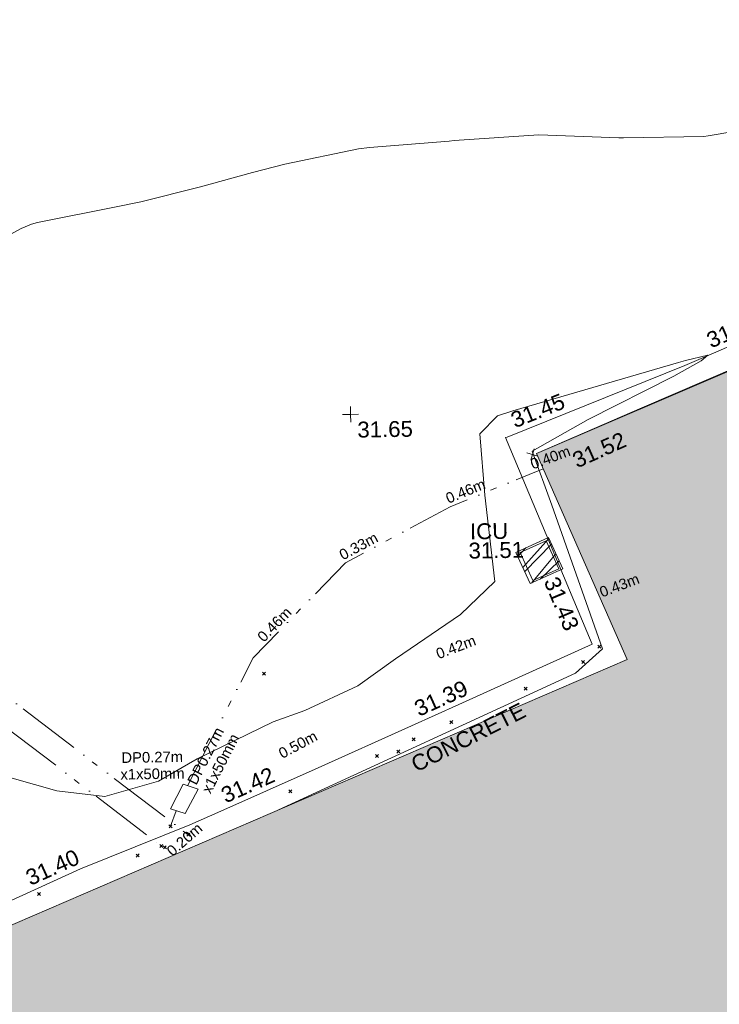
# Model space of a CAD drawing. Header units: millimetres. Extents: x -287732 to 520720, y -88450 to 287754.
# Tile 340 of 383: x 275091 to 291598, y 161526 to 184754. Entities that reach past the tile are written whole.
import ezdxf

# ---------------------------------------------------------------- set-up
doc = ezdxf.new("R2010")
doc.units = ezdxf.units.MM
for name, pattern in [('IMPORT-HIDDEN2 _3_', [4762.5, 3175, -1587.5]), ('IMPORT-UG_DRAINAGE_UNIDENTIFIED_QLB2 _2_', [2700, 1500, -300.0000000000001, 0, -250, 150, -300.0000000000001, 0, -200]), ('IMPORT-UG_EIR_QLB2 _2_', [2750, 1500, -300.0000000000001, 0, -300.0000000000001, 150, -300.0000000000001, 0, -200]), ('IMPORT-UG_ELEC_QLB2 _2_', [2500, 1500, -300.0000000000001, 0, -50, 150, -300.0000000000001, 0, -200]), ('IMPORT-UG_ELEC_STREET LIGHTING_QLB2 _2_', [2700, 1500, -300.0000000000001, 0, -250, 150, -300.0000000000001, 0, -200])]:
    doc.linetypes.add(name, pattern=pattern)
for name, color, linetype, lineweight, true_color in [('00_TOPO_BUILDING_OUTLINE', 5, 'Continuous', 9, 0x0000ff), ('00_TOPO_EAVE', 7, 'Continuous', 9, 0x666666), ('00_TOPO_LEVEL_SPOT', 7, 'Continuous', 9, 0x666666), ('00_TOPO_SERV_IC', 5, 'Continuous', 9, 0x0000ff), ('00_UAV_CONCRETE', 9, 'Continuous', 9, 0x808080), ('01_DTM_CONTOUR_MNR', 7, 'Continuous', 9, 0xa5a552), ('12333-PUM-2D-U-0001-C01 - Rev2_REVIT IMPORT_dwg', 7, 'Continuous', 9, 0x767676), ('A_RHA_Line', 7, 'Continuous', 9, 0x00a600), ('PUM-CHAMBER EXTENTS', 6, 'IMPORT-HIDDEN2 _3_', 9, 0xff00ff), ('PUM-EIRCOMM-MH', 6, 'Continuous', 9, 0xff00ff), ('PUM-EIRCOMM-NOTES', 6, 'Continuous', 9, 0xff00ff), ('PUM-EIRCOMM-QLB2', 6, 'IMPORT-UG_EIR_QLB2 _2_', 9, 0xff00ff), ('PUM-ELECTRIC-QLB2', 1, 'IMPORT-UG_ELEC_QLB2 _2_', 9, 0xff0000), ('PUM-UNIDENTIFIED-QLB2', 150, 'IMPORT-UG_DRAINAGE_UNIDENTIFIED_QLB2 _2_', 9, 0x007fff)]:
    doc.layers.add(name, color=color, linetype=linetype, lineweight=lineweight, true_color=true_color)
for name, color, linetype, lineweight in [('00_UAV_SURVEY_TEXT', 7, 'Continuous', 9), ('A_RHA_Detail', 7, 'Continuous', 9), ('GEN-TEXT', 7, 'Continuous', 9)]:
    doc.layers.add(name, color=color, linetype=linetype, lineweight=lineweight)
doc.styles.add('Arial_1', font='arial.ttf', dxfattribs={"height": 250})
doc.styles.add('Swis721 Lt BT_2', font='swissl.ttf', dxfattribs={"height": 375})

# ---------------------------------------------------------------- blocks, each defined once
blk = doc.blocks.new('12333-PUM-2D-U-0001-C01 - Rev2_REVIT IMPORT_dwg_MM-2077200-Site Location Plan Proposed')
at = {"layer": '00_TOPO_LEVEL_SPOT', "color": 254, "true_color": 0xcccccc, "flags": 128}
for points in [[(0, -500.0000000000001), (0, 0), (-500.0000000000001, 0)], [(500.0000000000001, 0), (0, 0), (0, 500.0000000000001)]]:
    blk.add_lwpolyline(points, dxfattribs=at)
blk = doc.blocks.new('12333-PUM-2D-U-0001-C01 - Rev2_REVIT IMPORT_dwg_MSL_Eaves_SYM_1-V116-Site Location Plan Proposed')
at = {"layer": '00_TOPO_EAVE', "color": 254, "true_color": 0xcccccc}
for p, q in [((325.8998767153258, -106.0994641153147), (-356.5791934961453, 116.0873754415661)), ((-116.0873754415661, -356.5791934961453), (116.0873754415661, 356.5791934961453))]:
    blk.add_line(p, q, dxfattribs=at)
blk = doc.blocks.new('12333-PUM-2D-U-0001-C01 - Rev2_REVIT IMPORT_dwg_MGS62954_T2_Galway_ITM_3d_Rev1-2077680-Site Location Plan Proposed')
at = {"layer": '00_TOPO_BUILDING_OUTLINE', "color": 254, "true_color": 0xcccccc, "flags": 128}
blk.add_lwpolyline([(534199346.4315316, 725727795.8800957), (534199338.7358825, 725727814.7372295), (534194747.0543372, 725725935.1123081), (534192250.6447145, 725724900.8769888)], dxfattribs=at)
at = {"layer": '00_TOPO_SERV_IC', "color": 254, "true_color": 0xcccccc, "flags": 128}
blk.add_lwpolyline([(534191818.3596116, 725722572.4859823), (534192105.4550453, 725721906.0912164), (534192723.4411488, 725722172.3312855), (534192436.345715, 725722838.7260513)], close=True, dxfattribs=at)
at = {"layer": '00_UAV_CONCRETE', "color": 254, "true_color": 0xcccccc, "flags": 128}
blk.add_lwpolyline([(534172338.7365, 725710400.5035001), (534171004.7365, 725713804.5035001), (534171976.9859737, 725714177.5264883), (534176645.1815869, 725715968.5732563), (534176944.7365002, 725716083.5035001), (534177912.1740001, 725713819.9735), (534179947.6335289, 725714699.563902), (534181315.0385001, 725715290.4655), (534183919.0385001, 725716283.4655), (534184585.0210068, 725716565.786603), (534186896.0385001, 725717545.4655), (534189183.4605216, 725718528.3735566), (534190310.0385001, 725719012.4654999), (534193480.6082137, 725720383.7533687), (534193362.5660269, 725720679.78117), (534191524.0385002, 725725290.4655), (534191557.9108285, 725725303.4003066), (534195782.0385001, 725726916.4655), (534196223.8766521, 725727099.1770952), (534199656.0385001, 725728518.4655)], dxfattribs=at)
at = {"layer": '01_DTM_CONTOUR_MNR', "color": 254, "true_color": 0xcccccc, "flags": 128}
for points in [[(534197033.6036038, 725732420), (534196430.0000002, 725732325.1373627), (534196324.1931883, 725732314.1931882), (534194430.0000002, 725732309.4444445), (534194322.3117431, 725732312.3117431), (534192430.0000002, 725732420), (534190430.0000002, 725732315.2357197), (534190316.5497076, 725732306.5497079), (534188430.0000002, 725732189.7368422), (534188169.3939395, 725732159.3939395), (534186430.0000002, 725731834.2222223), (534185659.1777189, 725731649.1777189), (534184430.0000002, 725731326.8504596), (534183013.1826402, 725731003.1826402), (534182430.0000002, 725730889.862019), (534180568.5017423, 725730558.5017422), (534180430.0000002, 725730522.764858), (534180178.692153, 725730420.0000001), (534179029.0874525, 725729820.9125476)], [(534186011.6350702, 725716600.2865866), (534186010.0000001, 725716600), (534193073.7891834, 725719702.6789933), (534193726.0000001, 725720269.0000001), (534192583.5161435, 725723674.395961), (534192145.7142858, 725724955.7142859), (534193479.5751852, 725725684.3417556), (534195520.5754121, 725726673.1688386), (534196169.2389853, 725727017.3097464), (534196330.0000001, 725727150.0000001), (534195801.0190894, 725727033.1797119), (534195741.5299556, 725727019.7371523), (534195631.0797303, 725726986.6807178), (534191703.6353368, 725725921.6248398), (534191340.7314746, 725725804.7802613), (534190920.054095, 725725390.5403852), (534191008.3591964, 725723942.8356818), (534191209.4509532, 725721898.6623135), (534190384.8876984, 725721138.058757), (534188834.3488845, 725720116.7383368), (534187936.7763776, 725719494.8027475), (534186672.7239729, 725718937.8344636), (534185924.4887146, 725718683.4888215), (534184112.2818451, 725717840.8761544), (534183190.7795757, 725717327.3367172), (534181923.396918, 725716991.4705882), (534180791.9582233, 725717147.045799), (534179152.7428527, 725717637.2369797)]]:
    blk.add_lwpolyline(points, dxfattribs=at)
at = {"xscale": 0.375, "yscale": 0.375, "zscale": 0.375}
for name, p in [('12333-PUM-2D-U-0001-C01 - Rev2_REVIT IMPORT_dwg_MM-2077200-Site Location Plan Proposed', (534187877.0574036, 725725902.3587272)), ('12333-PUM-2D-U-0001-C01 - Rev2_REVIT IMPORT_dwg_MSL_Eaves_SYM_1-V116-Site Location Plan Proposed', (534192153.076, 725724881.935))]:
    blk.add_blockref(name, p, dxfattribs=at)
at = {"layer": '00_TOPO_BUILDING_OUTLINE', "color": 251, "true_color": 0x666666, "insert": (534193051.3679355, 725724877.7228562), "char_height": 375, "width": 1495.902363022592, "attachment_point": 1, "rotation": 23.029384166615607, "line_spacing_factor": 1.005061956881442, "style": 'Swis721 Lt BT_2'}
blk.add_mtext('31.52', dxfattribs=at)
at = {"layer": '00_TOPO_LEVEL_SPOT', "insert": (534188029.9269378, 725725725.4039226), "char_height": 375, "width": 1495.902363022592, "attachment_point": 1, "line_spacing_factor": 1.005061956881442, "style": 'Swis721 Lt BT_2'}
blk.add_mtext('31.65', dxfattribs=at)
at = {"layer": '00_TOPO_SERV_IC', "color": 251, "true_color": 0x666666, "char_height": 375, "attachment_point": 1, "line_spacing_factor": 1.005061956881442, "style": 'Swis721 Lt BT_2'}
for s, insert, width in [('ICU', (534190645.0275197, 725723277.6298739), 1021.012723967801), ('31.51', (534190602.9625987, 725722825.6876761), 1495.902363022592)]:
    blk.add_mtext(s, dxfattribs=dict(at, insert=insert, width=width))
at = {"layer": '00_UAV_CONCRETE', "color": 251, "true_color": 0x666666, "char_height": 375, "width": 1495.902363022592, "attachment_point": 1, "line_spacing_factor": 1.005061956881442, "style": 'Swis721 Lt BT_2'}
for s, insert, rotation in [('31.49', (534196265.6550663, 725727652.3560252), 22.466370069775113), ('31.45', (534191614.7915706, 725725855.2308472), 20.90032777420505), ('31.43', (534192708.2794275, 725722026.6120669), 291.73982562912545), ('31.39', (534189217.638011, 725719082.0740746), 23.253256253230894), ('31.42', (534184621.9074229, 725717119.3132571), 22.97289865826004), ('31.40', (534179980.6750767, 725715253.3333671), 23.370793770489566)]:
    blk.add_mtext(s, dxfattribs=dict(at, insert=insert, rotation=rotation))
at = {"layer": '00_UAV_SURVEY_TEXT', "color": 251, "true_color": 0x666666, "insert": (534189116.9467204, 725717762.4690622), "char_height": 375, "width": 3286.236302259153, "attachment_point": 1, "rotation": 25.9923766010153, "line_spacing_factor": 1.005061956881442, "style": 'Swis721 Lt BT_2'}
blk.add_mtext('CONCRETE', dxfattribs=at)
blk = doc.blocks.new('12333-PUM-2D-U-0001-C01 - Rev2_REVIT IMPORT_dwg-1620468-Site Location Plan Proposed')
at = {"layer": 'PUM-CHAMBER EXTENTS', "true_color": 0xffaaff}
h = blk.add_hatch(dxfattribs=at)
h.set_pattern_fill('FP_3', color=211, style=0, pattern_type=2)
h.set_pattern_definition([(45, (-533641079.65, -725615854.3560001), (-265.1650429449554, 265.1650429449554), []), (45, (-533640902.873, -725615854.3560001), (-265.1650429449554, 265.1650429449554), [])])
h.paths.add_polyline_path([(550965.3501529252, 105982.6438213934), (551741.3501528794, 106320.6438213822), (551416.3501526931, 107060.6438214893), (550640.350152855, 106722.6438213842)])
at = {"layer": 'GEN-TEXT', "color": 253, "true_color": 0xaaaaaa}
for p, q in [((552534.9948138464, 104433.2884822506), (552605.7054919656, 104503.9991603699)), ((552605.7054919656, 104433.2884822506), (552534.9948138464, 104503.9991603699)), ((552146.994813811, 104073.2884822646), (552217.7054919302, 104143.9991603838)), ((552217.7054919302, 104073.2884822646), (552146.994813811, 104143.9991603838)), ((544613.9948138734, 103931.2884822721), (544684.7054919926, 104001.9991603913)), ((544684.7054919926, 103931.2884822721), (544613.9948138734, 104001.9991603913)), ((550777.9948138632, 103468.2884822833), (550848.7054919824, 103538.9991604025)), ((550848.7054919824, 103468.2884822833), (550777.9948138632, 103538.9991604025)), ((549009.6810352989, 102710.3289172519), (549080.3917134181, 102781.0395953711)), ((549080.3917134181, 102710.3289172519), (549009.6810352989, 102781.0395953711)), ((548115.5638945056, 102322.9802243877), (548186.2745726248, 102393.6909025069)), ((548186.2745726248, 102322.9802243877), (548115.5638945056, 102393.6909025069)), ((547245.8274418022, 101946.1937132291), (547316.5381199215, 102016.9043913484)), ((547316.5381199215, 101946.1937132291), (547245.8274418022, 102016.9043913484)), ((547750.9948138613, 102040.288482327), (547821.7054919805, 102110.9991604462)), ((547821.7054919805, 102040.288482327), (547750.9948138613, 102110.9991604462)), ((545185.9948138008, 101145.2884823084), (545256.7054919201, 101215.9991604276)), ((545256.7054919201, 101145.2884823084), (545185.9948138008, 101215.9991604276)), ((542343.9948138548, 100372.2884822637), (542414.705491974, 100442.9991603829)), ((542414.705491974, 100372.2884822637), (542343.9948138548, 100442.9991603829)), ((542757.9948138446, 100162.288482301), (542828.7054919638, 100232.9991604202)), ((542828.7054919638, 100162.288482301), (542757.9948138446, 100232.9991604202)), ((542117.9948138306, 99908.28848222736), (542188.7054919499, 99978.99916034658)), ((542188.7054919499, 99908.28848222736), (542117.9948138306, 99978.99916034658)), ((542201.9948138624, 99876.28848222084), (542272.7054919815, 99946.99916034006)), ((542272.7054919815, 99876.28848222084), (542201.9948138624, 99946.99916034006)), ((541559.9948138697, 99695.28848223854), (541630.705491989, 99765.99916035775)), ((541630.705491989, 99695.28848223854), (541559.9948138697, 99765.99916035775)), ((539216.9948138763, 98830.28848224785), (539287.7054919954, 98900.99916036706)), ((539287.7054919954, 98830.28848224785), (539216.9948138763, 98900.99916036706))]:
    blk.add_line(p, q, dxfattribs=at)
at = {"layer": 'PUM-CHAMBER EXTENTS', "color": 211, "linetype": 'Continuous', "true_color": 0xffaaff, "flags": 128}
blk.add_lwpolyline([(551741.350152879, 106320.643821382), (550965.3501529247, 105982.6438213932), (550640.3501528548, 106722.6438213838), (551416.3501526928, 107060.6438214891)], close=True, dxfattribs=at)
at = {"layer": 'PUM-EIRCOMM-MH', "color": 211, "true_color": 0xffaaff, "flags": 128}
blk.add_lwpolyline([(542694.3501528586, 101390.6438213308), (542383.3501528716, 100818.643821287), (542732.3501529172, 100697.6438213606), (543043.3501529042, 101269.6438214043)], close=True, dxfattribs=at)
at = {"layer": 'PUM-EIRCOMM-QLB2', "color": 211, "true_color": 0xffaaff}
blk.add_line((542522.8338568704, 100770.2841417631), (542379.3501529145, 100407.6438213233), dxfattribs=at)
at = {"layer": 'PUM-EIRCOMM-QLB2', "color": 211, "true_color": 0xffaaff, "flags": 128}
blk.add_lwpolyline([(542800.0287041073, 101354.0045528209), (544395.3501528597, 104341.6438213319), (546615.350152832, 106549.6438213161), (549108.3501528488, 107823.6438212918), (551160.3501528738, 108625.643821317), (551323.6398868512, 108682.7475554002)], dxfattribs=at)
at = {"layer": 'PUM-UNIDENTIFIED-QLB2', "color": 141, "true_color": 0xaad4ff}
for p, q in [((522003.1511664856, 116626.2976183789), (542793.3501529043, 100197.6438213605)), ((521596.9563509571, 116246.1977425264), (542153.3501528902, 99943.64382128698))]:
    blk.add_line(p, q, dxfattribs=at)
blk.add_blockref('12333-PUM-2D-U-0001-C01 - Rev2_REVIT IMPORT_dwg_MGS62954_T2_Galway_ITM_3d_Rev1-2077680-Site Location Plan Proposed', (-533641079.6498471, -725615854.3561786))
at = {"layer": 'PUM-EIRCOMM-NOTES', "char_height": 250, "attachment_point": 2, "line_spacing_factor": 0.9417779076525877, "style": 'Arial_1'}
for s, insert, width, rotation in [('0.40m', (551449.6443318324, 109066.8230091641), 1160.025439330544, 19.27514273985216), ('0.46m', (549430.7589794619, 108307.2473451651), 1160.025439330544, 21.34745714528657), ('0.33m', (546873.799028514, 107047.9460601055), 1160.025439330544, 27.06843564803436), ('0.46m', (544826.1388097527, 105212.9295880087), 1160.025439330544, 44.84472726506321), ('DP0.27m\\Px1x50mm', (543125.1445246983, 102109.1586912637), 1805.844351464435, 61.898945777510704)]:
    blk.add_mtext(s, dxfattribs=dict(at, insert=insert, width=width, rotation=rotation))
at = {"layer": 'PUM-EIRCOMM-NOTES', "insert": (541976.0266683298, 102168.7281788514), "char_height": 250, "width": 1805.844351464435, "attachment_point": 2, "line_spacing_factor": 0.9417779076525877, "style": 'Arial_1'}
blk.add_mtext('DP0.27m\\Px1x50mm', dxfattribs=at)
at = {"layer": 'PUM-ELECTRIC-QLB2', "char_height": 250, "width": 1160.025439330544, "attachment_point": 2, "line_spacing_factor": 0.9417779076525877, "style": 'Arial_1'}
for s, insert, rotation in [('0.43m', (553025.6642533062, 106021.7029001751), 19.72205670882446), ('0.42m', (549143.2870259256, 104634.1178111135), 19.755670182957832), ('0.50m', (545361.6082887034, 102391.1289565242), 27.138817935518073), ('0.20m', (542624.4947254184, 100185.2410688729), 39.98968153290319)]:
    blk.add_mtext(s, dxfattribs=dict(at, insert=insert, rotation=rotation))

msp = doc.modelspace()

# ---------------------------------------------------------------- hatches: boundary and pattern name
at = {"layer": 'A_RHA_Detail', "true_color": 0xc0c0c0}
h = msp.add_hatch(color=9, dxfattribs=at)
h.paths.add_polyline_path([(-80880.60083809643, -68502.79057078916), (-80400.865924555, -68483.41509113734), (-80400.865924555, -62984.64684185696), (-24474.85765177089, -63009.32043784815), (-24456.14471271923, -50840.30023858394), (-36622.55041039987, -50831.65104353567), (-36622.55041039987, -44228.57792613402), (-50959.0526582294, -44218.38599194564), (-50959.0526582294, -42573.78171514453), (-54563.9325804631, -42571.21897729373), (-54565.69773352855, -45054.17447474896), (-92408.82109321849, -45027.27149621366), (-92411.78875845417, -49201.74309222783), (-100061.9988811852, -49201.74309222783), (-100052.2214449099, -64852.82557838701), (-86120.90825229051, -64852.82557838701), (-86092.1662649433, -62957.90041523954), (-84861.10047608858, -62957.90041523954), (-84854.79052929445, -68240.109737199), (-80870.60226892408, -68240.10973722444)])
h.paths.add_polyline_path([(-137238.9269902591, -68461.9384092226), (-132719.7426408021, -68433.0633692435), (-132847.0731201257, -62850.04282283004), (-130454.6837966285, -62916.63108078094), (-130498.2830220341, -61355.85393642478), (-117581.136331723, -61423.42893438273), (-117492.3908565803, -49183.91309190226), (-125136.5200282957, -49178.47881952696), (-125133.572703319, -45032.61887136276), (-163007.1824077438, -45005.6942194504), (-163007.1824076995, -44090.2963411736), (-163123.8521269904, -44090.21339942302), (-163122.6389897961, -42383.75184302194), (-166563.8543419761, -42383.75184298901), (-166565.034908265, -44044.39824208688), (-193158.4656786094, -44025.49275805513), (-193195.152889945, -62863.65652504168), (-137269.7106414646, -62916.63108078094), (-137254.3708868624, -65679.90523788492)])
h.paths.add_polyline_path([(120310.9497607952, -32334.28230164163), (120312.4652266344, -31610.73011961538), (133451.2244789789, -31638.24899384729), (133469.2230092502, -19717.98315780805), (121295.7536929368, -19692.48606430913), (121319.8434528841, -8190.941560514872), (112277.0825930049, -8172.001674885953), (112263.1770823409, -14811.1234547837), (78285.85310969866, -14739.95861438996), (78292.82277619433, -8167.077575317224), (75241.99098605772, -8160.673431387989), (69355.76844233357, -8152.931592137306), (69353.6659720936, -9156.74635762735), (68372.60878945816, -9154.691552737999), (68372.60878945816, -13705.52853215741), (69333.7233474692, -13707.54156770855), (69325.07112547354, -16249.53369228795), (66623.4489111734, -16249.53369228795), (66619.79243935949, -17995.29925530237), (65989.07757494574, -17995.2992552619), (65985.44262772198, -19730.78799483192), (57152.23993377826, -19712.28702421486), (57127.42535098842, -31559.89463417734), (70277.87165424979, -31587.43801817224), (70277.87165431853, -32271.7414715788), (78263.96947909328, -32285.12944888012), (78266.62661740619, -31019.79372153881), (112335.8856506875, -31091.15111860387), (112335.8856506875, -32317.57330553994), (119781.4233959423, -32333.17321913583)])
h.paths.add_polyline_path([(7503.717409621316, -1791.439263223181), (15482.43097392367, -674.0213231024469), (15484.0826588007, 148.1327206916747), (56188.28042539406, 205.5276654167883), (56155.84326007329, 14338.3166313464), (18016.62665935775, 14236.48149539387), (17967.9025208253, 34313.18372071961), (21727.10644863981, 34324.0692624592), (21708.90974962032, 40608.10218321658), (18009.66447159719, 40608.10218321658), (17995.54603706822, 45483.75063442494), (9770.084204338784, 45420.6329473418), (3966.213879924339, 45446.76585222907), (3984.771235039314, 14176.56786832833), (1023.062455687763, 14176.56786837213), (-276.5134647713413, 14190.52623461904), (-231.6790044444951, 5968.135265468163), (-226.4491536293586, 193.7444677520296), (553.0869992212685, 183.4716499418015), (7477.609307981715, 143.2867586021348), (7488.638446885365, -674.0213231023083)])
h.paths.add_polyline_path([(77755.59663317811, 53.47451145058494), (77729.51881611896, 1699.844979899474), (94464.47132486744, 1659.976083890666), (94606.37913471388, 17991.390236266), (88810.4190114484, 18015.03260816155), (88799.89418497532, 14436.74271609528), (69413.88950349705, 14457.8773889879), (69377.35724448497, 99.62816357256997), (75241.99098605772, 67.32134432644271)])
h.paths.add_polyline_path([(61252.12079701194, 46453.95617366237), (105774.7348988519, 46472.68783506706), (105768.2642198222, 61852.61234306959), (92285.13876309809, 61852.61234306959), (92308.59670399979, 65784.30757140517), (96107.4668000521, 65767.60445243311), (96059.68081117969, 75209.20847378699), (101084.8427276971, 75071.88872764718), (104988.0046543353, 74765.36560406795), (108403.6894220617, 74363.8408943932), (112009.2703903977, 73787.25420861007), (115645.3524815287, 73049.69667206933), (116890.8108051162, 72761.69136252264), (120208.9929833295, 71893.18353872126), (120865.241739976, 71703.68484519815), (124135.6329506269, 70669.67317906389), (127435.6253142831, 69480.50055823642), (127820.4368670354, 69394.93141813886), (128274.3081769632, 69331.69585753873), (128731.8791144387, 69306.66104516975), (129189.9401488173, 69320.00258290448), (129645.2782985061, 69371.62688826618), (130094.6997111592, 69461.17185603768), (130535.0520071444, 69588.00939074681), (130963.246434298, 69751.24981927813), (131376.2795165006, 69949.74812590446), (131771.2541232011, 70182.11198903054), (132162.5575600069, 70460.5404660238), (132496.0921583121, 70741.69081113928), (132820.871367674, 71064.98072578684), (133117.4593294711, 71414.31364272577), (133383.77568926, 71787.23923950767), (133616.5473239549, 72178.5372844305), (133817.1647262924, 72590.54524898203), (133982.6025969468, 73017.89547513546), (134111.7005086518, 73457.59040801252), (134203.5529320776, 73906.54590458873), (134257.5155883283, 74361.61286216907), (134272.5462649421, 74819.5993153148), (134250.5259875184, 75277.29281745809), (134189.6227572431, 75731.48297747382), (134090.9274700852, 76178.98397757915), (133955.1324028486, 76616.65691993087), (133783.1900598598, 77041.43184345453), (133576.3064937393, 77450.32925647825), (133335.932843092, 77840.48103920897), (133063.7551572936, 78209.15055532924), (132761.6825665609, 78553.75185442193), (132431.8338935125, 78871.8678050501), (132076.5227905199, 79161.26705197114), (131698.2415080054, 79419.91966861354), (131299.6434187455, 79646.01139197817), (131093.5942456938, 79746.34209763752), (132146.0467355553, 83110.22226145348), (122787.7632953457, 86282.54285518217), (121604.3555412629, 82800.3591886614), (117095.9864227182, 83870.84033785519), (116841.9598400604, 83526.35449572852), (116120.5435466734, 91221.93611972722), (110237.7341284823, 91274.27491021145), (110194.3680786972, 90435.39030214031), (104988.0046543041, 90486.49901390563), (104973.2761846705, 94309.82427956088), (103746.1314668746, 94309.8242795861), (103839.9937121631, 122852.1474271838), (96365.09202306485, 122931.9599470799), (96350.3400238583, 123952.4168585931), (104555.5505249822, 123902.1925226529), (104607.3234458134, 120248.5396156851), (125502.5015002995, 120134.1933400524), (125662.0200253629, 137657.3796882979), (114479.5865733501, 137699.2256881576), (114382.306264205, 129149.9458158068), (104644.159003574, 129187.9975073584), (104577.9931702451, 126217.3903144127), (101184.4926406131, 126159.1566967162), (101264.6166812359, 135959.2655565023), (89967.23178808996, 135988.8856164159), (89927.63362986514, 125823.6463181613), (93630.53562302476, 125840.7948842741), (93580.65688892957, 122931.9599470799), (88697.38835376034, 122904.7310126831), (88679.3898954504, 95739.09143775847), (86378.25848996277, 95739.09143775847), (86378.18187189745, 96178.1008337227), (83279.50743284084, 96200.92083327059), (83273.62493422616, 95735.74732133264), (70169.67509619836, 95733.22421950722), (70166.26842742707, 96272.07409347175), (66674.99731294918, 96257.14073655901), (66654.74538556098, 95755.71092136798), (65784.77231079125, 95755.71092136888), (65887.65094984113, 117470.630565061), (53473.3427162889, 117487.9046429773), (53434.44066309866, 98570.46349063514), (40649.41626916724, 98570.46349063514), (40610.16711559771, 94406.01479078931), (38853.82372868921, 94410.36303440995), (38848.65589191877, 89463.65332729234), (40612.46601912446, 89518.45976927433), (40665.38257362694, 86257.73741128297), (38372.19584460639, 86305.72309285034), (38369.79374539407, 76901.0507917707), (50937.9512507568, 76944.40198294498), (50922.88567286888, 74598.78180889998), (56484.9061132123, 74588.85093771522), (56484.9061132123, 75194.85181995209), (92465.4037153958, 75233.0258166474), (92645.92783662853, 71766.64845094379), (89810.55521366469, 69362.83965827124), (85313.16173974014, 69360.94750420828), (85313.16173974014, 66907.4050808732), (75210.14498263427, 66903.15451589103), (75210.14498263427, 63815.70944550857), (70819.40014309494, 63815.70999200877), (70819.21601505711, 64253.35708059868), (69456.83415683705, 64253.35708059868), (69455.7195737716, 66901.99623166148), (61303.32856759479, 66898.5668068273), (61304.56054988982, 63970.32021231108), (70500.41048208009, 63970.32021219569), (70500.4088543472, 61852.59006207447), (61245.6438848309, 61848.69637488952), (61252.03558504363, 46656.49344428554)])
h.paths.add_polyline_path([(-17153.16561239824, 48569.32684293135), (-17153.16561224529, 60770.38083685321), (-29362.88357759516, 60774.70428694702), (-29362.88357759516, 67399.20394580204), (-43507.24466814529, 67405.01911303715), (-43488.5313307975, 69093.07334175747), (-45766.41866231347, 69109.32868388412), (-45794.3462003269, 67405.01911303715), (-47272.11273194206, 67404.2124544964), (-47272.44887633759, 66454.91798908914), (-86004.56386332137, 66468.63299519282), (-86006.66970787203, 60521.58362721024), (-92662.87722510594, 60521.58362721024), (-92665.2138765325, 50184.35611932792), (-79752.0168396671, 50179.78309939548), (-79752.016597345, 48591.4932381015), (-17157.7163123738, 48569.32845417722)])
h.paths.add_polyline_path([(-201056.4185878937, 48628.75479108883), (-138377.9751621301, 48634.64535779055), (-138377.9751621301, 50133.28201003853), (-125467.710581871, 50134.49626164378), (-125468.6909603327, 60566.1903686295), (-132186.8595614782, 60565.86652591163), (-132187.4203588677, 66533.0197876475), (-170643.3098734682, 66805.61809689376), (-170643.3098732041, 67738.78475848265), (-200340.0100486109, 67488.93693764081), (-200348.7171487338, 60827.78025104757), (-201057.5650552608, 60827.71357558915), (-201056.6510294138, 51102.04313372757)])
h.paths.add_polyline_path([(-240051.5126725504, 54769.19491160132), (-239444.490259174, 54811.10754483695), (-239186.5396223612, 54841.92927608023), (-238764.8191577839, 54940.98166103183), (-238382.4735933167, 55122.46891388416), (-237990.3402229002, 55354.87497234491), (-237269.2031023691, 55936.21515020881), (-237032.4836384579, 56225.56611516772), (-236793.0039602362, 56569.31473944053), (-236554.5880578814, 57004.26389721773), (-236432.7219585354, 57267.46508908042), (-236300.081527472, 57753.26238983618), (-236250.7285154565, 58017.17885684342), (-236235.6490609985, 58516.21786804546), (-236233.2538429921, 58987.85640053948), (-236213.7029795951, 59823.48083769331), (-236363.8287855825, 59820.86038205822), (-236634.0279869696, 60698.06075827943), (-236391.9547756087, 61432.19726339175), (-236225.4740089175, 61435.10319600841), (-236201.6036569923, 62637.68779596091), (-232563.5271750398, 62639.28734435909), (-232563.5271750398, 63049.03842404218), (-232732.1945866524, 63049.15302218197), (-232860.1521277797, 63457.95890274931), (-232731.606808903, 63914.24862697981), (-232560.8209656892, 63914.24862697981), (-232515.1276847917, 70598.00033009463), (-240628.6947849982, 70598.85496273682), (-240629.7923196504, 72350.98321577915), (-246412.6011212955, 72347.36085933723), (-246412.6011212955, 70616.45923936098), (-254449.5805725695, 70618.60952619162), (-254454.637144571, 70754.06491720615), (-254469.7140363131, 73191.66276250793), (-263883.2532625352, 73267.83063688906), (-263902.4181505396, 68260.74348553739), (-263714.8217520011, 68259.82096572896), (-263552.9672900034, 67819.65434396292), (-263719.0883117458, 67392.2068408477), (-263913.6298699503, 67392.20684284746), (-263956.7001913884, 58633.76423459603), (-260181.1963171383, 58611.22607638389), (-260192.3146983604, 56354.25111579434), (-257184.684388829, 56339.46086021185), (-257213.4419957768, 57092.93866021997), (-257338.5163846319, 57093.27331223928), (-257471.0109294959, 57531.74572308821), (-257338.5163845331, 58062.22513696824), (-257203.4956297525, 58064.06881289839), (-257173.5751889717, 58598.54056692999), (-256478.2273617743, 58575.27357994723), (-256478.2273617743, 58788.51859473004), (-256013.0091299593, 58911.92701534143), (-255397.0786664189, 58780.99767617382), (-255397.0786664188, 58595.982422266), (-243809.885361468, 58585.92793201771), (-243805.3570672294, 58352.04527760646), (-243740.939469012, 57884.52572680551), (-243619.0830608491, 57421.84877545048), (-243424.3877545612, 56943.65915412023), (-243247.1437899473, 56608.24157713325), (-243003.0710579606, 56249.99021479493), (-242732.2093200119, 55932.75703082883), (-242371.7230178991, 55603.12658811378), (-242141.255125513, 55424.88676767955), (-241804.9643037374, 55216.88439822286), (-241529.4640827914, 55077.02869055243), (-241100.6275144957, 54917.18295003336), (-240836.2134980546, 54840.82833176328), (-240453.4486195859, 54788.60784130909), (-240218.9578693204, 54777.28227442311)])
h.paths.add_polyline_path([(40276.69022552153, 59895.36417752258), (40328.62676029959, 69196.9439153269), (36588.99968785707, 69217.8245910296), (36619.46637569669, 74674.25962428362), (32264.36460078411, 74687.02318924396), (32233.48293867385, 69156.26826306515), (11916.69390495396, 69269.70959686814), (11966.66200111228, 78218.75165974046), (29087.509017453, 78123.15526808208), (29143.44567205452, 88141.1370047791), (15719.348796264, 88216.09212953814), (15732.60379610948, 90589.9978889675), (4594.294101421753, 90652.19003489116), (4525.129359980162, 78265.12250449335), (10096.76365553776, 78234.01258731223), (10077.43887221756, 74773.03821910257), (4547.641142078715, 74803.91453678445), (4465.579974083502, 60107.1600234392), (19125.89094760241, 60025.30234268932), (19139.86249374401, 62527.53804644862), (31738.59196305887, 62457.19146404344), (31724.55430858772, 59943.11609815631), (38369.79364225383, 59906.01157293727)])
h.paths.add_polyline_path([(-246083.0241259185, 72334.29150213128), (-246083.0594797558, 72334.30275087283), (-246208.2905500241, 72334.29150213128)])
h.paths.add_polyline_path([(-114575.3004830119, 112178.0758695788), (-114575.3246435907, 112178.0758695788), (-114707.2752166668, 115801.5811617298)])
h.paths.add_polyline_path([(-154699.9178765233, 101760.4080976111), (-114382.050333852, 101776.0542914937), (-114382.050333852, 106926.9360164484), (-113755.641395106, 106927.1792101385), (-113757.5507412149, 111847.2721531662), (-114431.6837526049, 111847.2721531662), (-114431.8097758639, 112178.0758695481), (-114575.3004830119, 112178.0758695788), (-114578.9984943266, 121707.2390833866), (-123056.9849702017, 121707.2390833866), (-123068.8201032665, 156452.7036899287), (-119381.2340625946, 156454.1348067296), (-119381.2340625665, 160165.8597952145), (-115501.031452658, 160167.3662801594), (-115503.3750945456, 166206.5793118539), (-132411.7987151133, 166599.6604729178), (-132411.8243278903, 166665.6603411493), (-135275.0124468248, 166664.5490317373), (-135275.0124468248, 166628.1883101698), (-135911.3205076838, 166628.1944502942), (-135911.3479256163, 166352.1604668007), (-152521.1633846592, 166345.7146753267), (-152518.3680955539, 159142.6836790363), (-150699.3133726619, 159117.9265656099), (-150758.5477087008, 122560.691203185), (-151059.2005266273, 122560.691203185), (-151061.0981347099, 121302.4374932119), (-154138.3148337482, 121372.6012653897), (-154138.3148337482, 121865.1834517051), (-154704.3888425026, 121867.2611370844), (-154688.5451973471, 119352.3937021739), (-154745.5933227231, 119352.3715636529), (-154745.5763474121, 118722.1532660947), (-160794.1544526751, 118748.7442832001), (-160794.1544526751, 119410.5425977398), (-163852.1622693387, 119422.408321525), (-163855.0715294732, 118762.2003111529), (-167568.6765459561, 118778.5256058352), (-166634.6619849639, 124395.1277019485), (-166930.050559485, 124500.0918161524), (-167568.6765459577, 124707.6250903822), (-168028.2173235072, 124841.3808647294), (-168630.5006276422, 124991.3056740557), (-169238.2056069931, 125117.4693074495), (-169850.3952285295, 125219.6772876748), (-170466.1255403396, 125297.7720169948), (-171089.11025998, 125351.8553033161), (-171704.4065937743, 125381.1774255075), (-172325.0479971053, 125386.3595015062), (-172782.2248668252, 125374.5832362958), (-173401.7764235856, 125337.4554476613), (-174109.844898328, 125263.4341236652), (-174634.1213722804, 125190.4100126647), (-175245.0145766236, 125080.719099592), (-176047.1958093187, 124895.7675260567), (-176665.4852587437, 124724.7228134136), (-177045.3001228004, 124609.1129151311), (-177631.5127792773, 124405.2077276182), (-176665.4852586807, 118818.5158794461), (-177558.9402083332, 118822.4435768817), (-177662.2853368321, 125263.4341236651), (-176365.3912351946, 126542.9270807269), (-159462.2970490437, 126319.910391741), (-157057.7396790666, 128609.0850976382), (-157060.6673204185, 136153.1661957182), (-158638.8016610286, 137740.2441626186), (-159352.3735831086, 137740.2441626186), (-161634.4140634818, 140201.1078539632), (-168727.9404945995, 140256.8191146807), (-171035.0401161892, 137942.8847305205), (-174184.1459014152, 137942.8847305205), (-176460.1167434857, 140292.2858551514), (-177341.6856934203, 140292.2858551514), (-177341.7113613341, 140358.4281613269), (-183428.5803825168, 140356.0660244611), (-185921.6385985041, 137917.4639994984), (-185921.6385985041, 131757.3091155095), (-186906.8767412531, 131756.9267733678), (-187725.3914540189, 130809.9989183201), (-187724.058890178, 127376.1828148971), (-186481.0281350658, 126304.5577463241), (-186479.4846754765, 122327.2959175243), (-185176.2828158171, 121059.4673825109), (-180304.1129154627, 121059.4673824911), (-180304.1136492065, 118802.0484409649), (-193555.3706955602, 118802.0484409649), (-193555.368699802, 133117.8341649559), (-192593.6442938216, 133118.2073819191), (-192593.6442938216, 134200.8158367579), (-192224.6284783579, 134200.9592041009), (-192225.5653014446, 136615.0101267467), (-192595.0012460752, 136615.0101267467), (-192595.4357332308, 137734.4745165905), (-193589.2709668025, 137734.4746851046), (-193589.2685988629, 147474.570583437), (-193163.2062206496, 147492.8644732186), (-192765.7252967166, 147531.087133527), (-192359.9383250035, 147589.5931622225), (-192199.8207947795, 147616.5827294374), (-191882.7548926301, 147682.9245600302), (-191568.5380070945, 147761.6632019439), (-191257.654638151, 147852.677242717), (-190828.6072909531, 148002.2045655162), (-190647.7999969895, 148070.9514233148), (-190349.7690789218, 148197.8750094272), (-190056.9509284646, 148336.4013817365), (-189769.797051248, 148486.3169427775), (-189405.3590254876, 148698.0567944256), (-189132.906026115, 148873.2749095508), (-188867.542109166, 149059.0543929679), (-188609.6764469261, 149255.1087866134), (-188354.9814055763, 149465.3525772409), (-188079.6339208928, 149713.879248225), (-187884.9836199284, 149901.8220103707), (-187545.928247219, 150265.8040604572), (-187446.29984479, 150378.3960832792), (-187241.3270201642, 150629.2310214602), (-187046.3599558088, 150887.9197697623), (-186861.6992771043, 151154.0634500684), (-186546.1373636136, 151669.829875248), (-186524.4196769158, 151707.0632450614), (-163675.2898318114, 151669.829875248), (-163687.5843045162, 148134.07679455), (-157303.6541541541, 148136.492106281), (-157303.6541541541, 155759.91501608), (-157557.4317586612, 155765.0384228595), (-157555.9168973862, 166678.0466575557), (-187009.2021991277, 166699.7464767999), (-187013.0952111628, 162054.4009359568), (-188707.17754695, 162044.5925187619), (-188705.9961892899, 155021.5333641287), (-188737.9999316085, 154650.5326604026), (-188799.0133969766, 154283.1866125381), (-188857.2045401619, 154035.4341107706), (-188966.1106131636, 153679.3368924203), (-189102.6200311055, 153332.8820747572), (-189265.8911675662, 152998.2056672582), (-189454.9174011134, 152677.371060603), (-189645.2484685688, 152421.3220123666), (-189916.9563410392, 152104.2450531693), (-190212.7041973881, 151809.4634871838), (-190530.6686598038, 151538.7947471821), (-190868.8893671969, 151293.9075915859), (-191225.281078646, 151076.3118324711), (-191597.6465194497, 150887.3490191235), (-192092.8415776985, 150682.5621956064), (-192519.2468154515, 150561.8451365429), (-192903.8930791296, 150482.240889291), (-193187.215491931, 150440.8868273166), (-193594.1866364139, 150407.1257787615), (-193594.5952989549, 151459.9895227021), (-205369.2399268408, 151455.4201247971), (-205354.4523517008, 113350.0822379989), (-207187.1580384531, 113349.3710182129), (-207184.3024929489, 105991.0636522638), (-205312.8748221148, 105991.1901500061), (-205311.2362476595, 101769.6553082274), (-175488.6451201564, 101781.2285901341), (-175488.6451201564, 110889.6985621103), (-154703.4627663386, 110897.5679794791), (-154700.2792295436, 102691.5597281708)])
h.paths.add_polyline_path([(193735.9435693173, 113047.8274774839), (208865.0938716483, 114991.0266430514), (208976.1154123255, 114126.6471160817), (216447.8967332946, 115086.3281915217), (216038.7305308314, 118271.9702413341), (232648.5073383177, 120405.3421626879), (233425.993615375, 114352.0734369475), (240632.2017567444, 115277.6440988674), (239854.8412683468, 121329.9334727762), (256406.8682407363, 123455.8879629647), (257091.7572256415, 118089.1198988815), (264572.2871227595, 119040.8180953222), (261877.8350555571, 138524.7609215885), (259178.7147038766, 138221.6086035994), (259197.3483655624, 137439.0084132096), (254686.1480587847, 136897.0007612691), (255412.6810205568, 131314.8303176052), (240852.7447969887, 129522.4514056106), (239771.0426543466, 137918.8519126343), (240649.5822431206, 138010.1984551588), (240062.3063116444, 142776.6750342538), (239165.7694642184, 142685.0143484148), (237630.9646614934, 151018.3171732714), (266172.8791088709, 154560.7889781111), (271297.1876944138, 142612.4006970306), (276531.7397502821, 144861.098714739), (274941.5029779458, 148527.9037281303), (302074.5307653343, 160134.9084326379), (300215.9323773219, 164320.1841173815), (301528.1613272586, 164907.0997989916), (300405.1237791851, 167477.8916353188), (299016.6944531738, 166945.7181824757), (295626.7488506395, 174518.754428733), (294333.0289184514, 177537.1551681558), (287288.8475947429, 174518.754428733), (289427.6893504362, 169661.0163463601), (272956.7816584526, 162557.1203578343), (271943.2187787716, 164897.4305293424), (267016.3118217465, 162764.0369715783), (268502.3094164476, 159357.0430143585), (265200.4029574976, 157946.4096681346), (226856.416695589, 153146.7821792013), (227510.3041274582, 148852.0205334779), (228280.9873165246, 141179.0007483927), (227302.3544112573, 141050.281300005), (227895.3788235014, 136433.1758633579), (228748.5501749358, 136523.8855003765), (229602.3077302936, 128023.7667641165), (217691.2359889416, 126493.8999679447), (217642.3600127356, 126874.433267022), (215138.5007311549, 126552.8357430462), (215194.9980427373, 126112.965074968), (215015.6132226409, 126089.924757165), (214840.9672575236, 127449.66446064), (192258.7012018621, 124549.1816390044), (193486.3576426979, 114991.0266430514)])
h.paths.add_polyline_path([(-78076.24187439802, 117605.5188722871), (-78076.23951902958, 117610.0871211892), (-78070.318122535, 129485.7330792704), (-74723.15926543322, 129478.385255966), (-74723.15926543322, 125435.7860624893), (-48015.64546086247, 125380.0246061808), (-47996.55031653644, 135872.5822179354), (-61198.15919578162, 135901.5630078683), (-74714.72264144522, 135923.5088764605), (-74723.6287602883, 131865.2975510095), (-78070.318122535, 131872.642169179), (-78062.97909487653, 149549.7689430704), (-58292.26570492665, 149541.5607197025), (-58292.26570491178, 148946.2407608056), (-37707.70924046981, 148937.6946533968), (-37703.30827430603, 159740.0672041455), (-44148.26955755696, 159742.7429641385), (-44148.26955755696, 162961.3319174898), (-49829.95437583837, 162961.3319174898), (-49830.92144130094, 160632.0129326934), (-78494.09026625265, 160643.9130440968), (-78494.09026625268, 161615.1537738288), (-78739.225852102, 161615.2555472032), (-78691.7919454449, 168187.9195488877), (-90844.57645036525, 168126.8149079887), (-90962.52567694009, 152686.7636277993), (-89064.97866809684, 152685.9758215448), (-89079.54115380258, 117610.0871211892), (-78374.80218507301, 117605.6428258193)])
h.paths.add_polyline_path([(69254.82576126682, 129235.9722870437), (69259.97086178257, 136167.789247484), (86068.0992678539, 136131.0235193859), (86008.66431381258, 164703.3084147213), (58789.63167882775, 164723.511581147), (58789.63167882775, 170119.2062865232), (54460.1632489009, 170122.4198087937), (54457.21717773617, 166153.279245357), (47042.2151650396, 166158.7829869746), (47041.10931533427, 164668.9097040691), (39173.27935198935, 164674.7495545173), (39172.83712618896, 164078.9539098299), (17014.87910992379, 164095.4005254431), (17002.38841206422, 147267.1142245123), (12659.63471563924, 147267.1142245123), (12653.60087534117, 139137.9291796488), (17031.41608901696, 139134.6797717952), (17024.5879174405, 129935.3194463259), (39191.34773726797, 129918.8662983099), (39191.34773726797, 129258.2867272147), (69014.0340609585, 129236.1510132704)])
h.paths.add_polyline_path([(39265.62356917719, 139467.8223435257), (33050.91021530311, 139484.1586867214), (33087.56357182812, 153427.9220784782), (39277.60130889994, 153411.6505991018), (39277.60130890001, 152830.3127277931), (43058.29603858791, 152820.3745823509), (43024.83899408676, 140092.5601633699), (39267.2657899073, 140092.5601633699)])
h.paths.add_polyline_path([(1979.548949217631, 189123.2414339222), (18699.10403225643, 189180.0465563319), (18678.46874730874, 195253.6675675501), (24349.02704561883, 195272.9334348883), (24334.96888372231, 199550.7690688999), (28829.78348974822, 199566.0403168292), (28798.3577216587, 208815.6446464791), (24334.949615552, 208806.151404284), (24333.90624841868, 209113.2475694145), (16811.59093053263, 209087.6903002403), (16806.58456499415, 208843.5909093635), (6772.293057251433, 208809.4991440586), (6797.166076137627, 201488.5780549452), (-8471.058649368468, 201436.7038490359), (-8471.058649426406, 200429.0172028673), (-11856.09020770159, 200417.5164702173), (-11823.72827009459, 190892.3684138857), (-7614.729360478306, 190906.6685966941), (-7614.729360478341, 190170.8290169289), (-4608.619189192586, 190169.2993656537), (-4608.238782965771, 190916.8832264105), (1973.379031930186, 190939.2444180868), (1977.122761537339, 189837.3456693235)])
h.paths.add_polyline_path([(-20506.22133143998, 190640.0286460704), (-20122.28942212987, 206347.1214480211), (-41550.34215551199, 207015.2557957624), (-41462.26177903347, 210449.6195896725), (-31391.41053372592, 210152.0276719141), (-31078.64493155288, 223862.5743669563), (-44305.08575743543, 224230.7972280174), (-44490.79956591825, 211865.5542346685), (-47510.12209648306, 211942.9901385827), (-47722.57925071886, 203659.0205614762), (-47076.06680548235, 203635.3001465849), (-47175.4684425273, 199531.9403872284), (-46801.21126120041, 199520.4703269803), (-46873.68175963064, 195478.5899481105), (-44600.40472248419, 195425.2559779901), (-44685.88459507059, 192243.2795180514), (-38073.99929115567, 192135.6564362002), (-38104.39995468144, 191126.972250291), (-21537.79264466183, 190668.5723412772)])
h.paths.add_polyline_path([(16801.02360973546, 195961.500137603), (9656.615133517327, 196015.1086063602), (9643.838150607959, 199513.9922857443), (11631.77992468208, 199485.8321209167), (11631.7920940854, 203322.2460456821), (16806.58456511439, 203391.4855728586), (16801.0407710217, 195984.4293109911)])
h.paths.add_polyline_path([(122084.9264926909, 200536.2570557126), (122088.1805162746, 206386.1947929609), (125211.1061638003, 206386.1947929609), (125211.1162733, 206645.8932837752), (126202.7098976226, 206645.8932838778), (126203.0204769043, 207041.0477229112), (130401.4034741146, 206979.0758390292), (130444.2691124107, 209883.280297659), (126202.8383603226, 209945.8832030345), (126203.0204769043, 214624.1281189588), (127364.791950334, 214624.1281190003), (127365.2106673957, 225380.2058567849), (126159.8599207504, 225380.2527798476), (126207.4133336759, 241475.3410923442), (119482.5411291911, 241495.8747898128), (119479.2041949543, 246182.0096278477), (109943.9121324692, 246175.2196735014), (109953.2702601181, 233033.381429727), (115000.5285021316, 233033.3814296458), (114999.579292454, 208653.4991933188), (112026.3032630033, 208653.4991933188), (112024.3519988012, 200538.6761891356), (122024.6079402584, 200536.2715596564)])
h.paths.add_polyline_path([(30087.05071580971, 200986.75440713), (38030.67179071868, 201028.6865660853), (38030.67179071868, 202922.9731660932), (38109.89531492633, 202923.3913649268), (38067.25569096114, 208827.6066631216), (38013.35839378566, 208827.6672237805), (38012.38630971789, 209012.5383931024), (30044.90685988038, 208970.480297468), (30076.83023715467, 202922.9203834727)])
h.paths.add_polyline_path([(195986.2599417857, 205661.5722736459), (202896.8751332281, 206052.0074670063), (202676.8862551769, 209945.7611691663), (195766.2710618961, 209555.3259759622)])
h.paths.add_polyline_path([(-91652.40581580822, 206392.6172135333), (-79454.24421187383, 206432.5105635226), (-79629.29258199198, 238245.6998510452), (-68904.21147484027, 238215.095164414), (-68918.55832832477, 246312.9061543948), (-68918.56040493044, 246314.0782553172), (-68756.515268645, 246312.9061543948), (-68755.20581930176, 246638.9786699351), (-79620.07671794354, 246651.3624133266), (-79606.5628449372, 247343.5411849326), (-82154.50636787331, 247318.0695596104), (-82154.50636787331, 247488.1275895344), (-91640.64698348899, 247472.5371040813), (-91638.72040628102, 246846.4753752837), (-131470.3702759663, 246641.42150215), (-131470.3702759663, 250159.5419305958), (-142857.1087886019, 250176.7939677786), (-142864.0554935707, 246220.0701029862), (-165118.8027587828, 246272.3986783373), (-165040.0492656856, 253907.936045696), (-178677.4727934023, 253929.5079730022), (-178699.5521575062, 238176.7234097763), (-138599.3373496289, 238209.4781454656), (-138548.4479938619, 206627.5237025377), (-126646.6702863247, 206572.2299428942), (-126666.6805510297, 234825.8818836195), (-124962.7180531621, 234825.9534805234), (-124969.0241559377, 234688.4891474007), (-91595.61129713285, 234664.3133306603), (-91650.87307429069, 207155.5994723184)])
h.paths.add_polyline_path([(142123.7078574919, 209113.5383730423), (152768.4446292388, 209127.3137314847), (152745.2992288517, 227012.63380935), (142100.5623961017, 226998.8584508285), (142121.8067345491, 210582.5602643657)])
h.paths.add_polyline_path([(168998.8561129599, 209274.9592350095), (169026.8416078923, 226860.3446540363), (161686.6780314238, 226876.6646907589), (161647.6783165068, 209291.3037608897), (168846.6177107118, 209275.2977201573)])
h.paths.add_polyline_path([(49761.46820719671, 218476.5678095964), (49794.00484360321, 223316.1680811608), (41274.07755982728, 223363.4010619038), (41273.58999769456, 223290.8795634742), (32187.30576796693, 223351.9666549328), (32202.10532419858, 225553.2987454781), (20081.83724695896, 225634.7833114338), (20035.26675877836, 218707.7438801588), (31566.33951793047, 218630.2204881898), (31566.12891731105, 218598.8950898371), (49750.1971391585, 218476.6435849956)])
h.paths.add_polyline_path([(162361.9830851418, 234154.05208666), (162366.6425722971, 241589.9129272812), (135261.102696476, 241630.986197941), (135249.088870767, 234197.8735112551), (160249.0277027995, 234157.4671671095)])
h.paths.add_polyline_path([(176458.8604389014, 246709.5724700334), (176516.2484477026, 252173.1529804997), (168884.2833866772, 252253.3171281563), (168934.86529241, 257068.9279575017), (164355.0504715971, 257117.0331241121), (164296.1746742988, 251511.808811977), (164416.8965511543, 251510.5407811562), (164367.8024342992, 246836.573754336), (171460.1142273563, 246762.0779818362)])

# ---------------------------------------------------------------- linework, layer by layer
at = {"layer": 'A_RHA_Line', "color": 7}
for p, q in [((294333.0289184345, 177537.155168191), (287288.8475946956, 174518.7544287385)), ((287288.8475946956, 174518.7544287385), (289427.6893504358, 169661.0163466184)), ((289427.6893504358, 169661.0163466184), (272956.7816583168, 162557.1203579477))]:
    msp.add_line(p, q, dxfattribs=at)

# ---------------------------------------------------------------- block references
at = {"layer": '12333-PUM-2D-U-0001-C01 - Rev2_REVIT IMPORT_dwg', "color": 254, "linetype": 'IMPORT-UG_ELEC_STREET LIGHTING_QLB2 _2_', "true_color": 0xffd4d4, "rotation": 0.9999999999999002}
msp.add_blockref('12333-PUM-2D-U-0001-C01 - Rev2_REVIT IMPORT_dwg-1620468-Site Location Plan Proposed', (-261895.0770586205, 55869.5817132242), dxfattribs=at)

doc.saveas('drawing.dxf')
